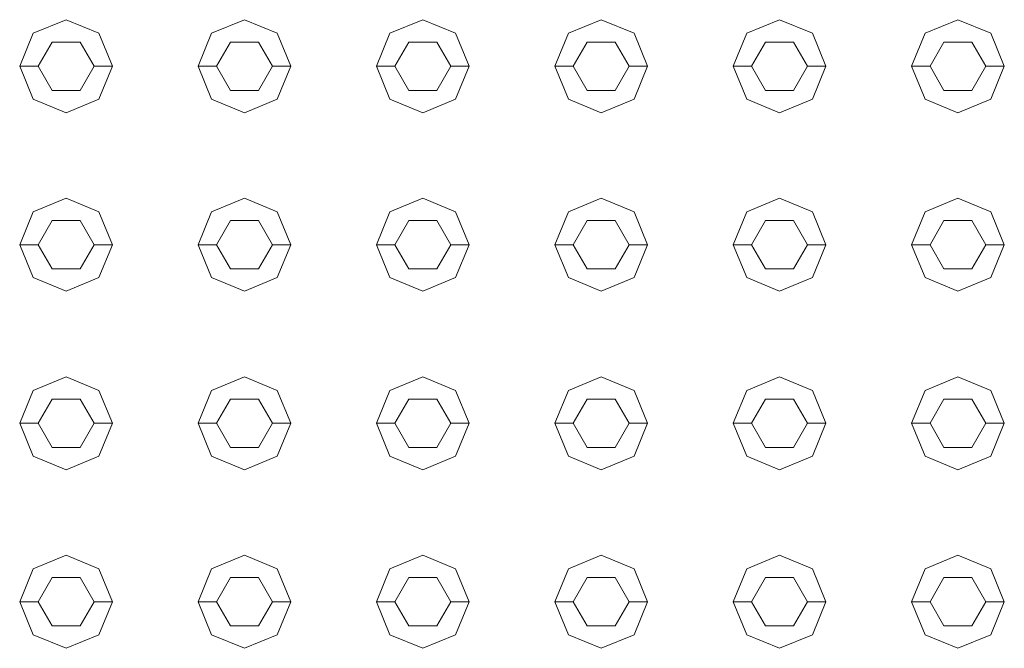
# Model space of a CAD drawing. Header units: millimetres. Extents: x 2 to 902, y -447 to 199.
# Tile 648 of 656: x 24.922 to 25.452, y 163.662 to 164. Entities that reach past the tile are written whole.
import ezdxf

# ---------------------------------------------------------------- set-up
doc = ezdxf.new("R2010")
doc.units = ezdxf.units.MM
doc.header["$MEASUREMENT"] = 0
doc.layers.add('IFC-Elemento construtivo genérico-Contorno', color=253, linetype='Continuous', lineweight=5)

msp = doc.modelspace()

# ---------------------------------------------------------------- linework, layer by layer
at = {"layer": 'IFC-Elemento construtivo genérico-Contorno', "color": 7, "lineweight": 5}
for p, q in [((24.92943, 163.99311), (24.94711, 164.00043)), ((24.92943, 163.99311), (24.94711, 164.00043)), ((24.94711, 164.00043), (24.96478, 163.99311)), ((24.94711, 164.00043), (24.96478, 163.99311)), ((25.02543, 163.99311), (25.04311, 164.00043)), ((25.02543, 163.99311), (25.04311, 164.00043)), ((25.04311, 164.00043), (25.06078, 163.99311)), ((25.04311, 164.00043), (25.06078, 163.99311)), ((25.12143, 163.99311), (25.13911, 164.00043)), ((25.12143, 163.99311), (25.13911, 164.00043)), ((25.13911, 164.00043), (25.15678, 163.99311)), ((25.13911, 164.00043), (25.15678, 163.99311)), ((25.21743, 163.99311), (25.2351, 164.00043)), ((25.21743, 163.99311), (25.2351, 164.00043)), ((25.2351, 164.00043), (25.25279, 163.99311)), ((25.2351, 164.00043), (25.25279, 163.99311)), ((25.31343, 163.99311), (25.33111, 164.00043)), ((25.31343, 163.99311), (25.33111, 164.00043)), ((25.33111, 164.00043), (25.34878, 163.99311)), ((25.33111, 164.00043), (25.34878, 163.99311)), ((25.40943, 163.99311), (25.42711, 164.00043)), ((25.40943, 163.99311), (25.42711, 164.00043)), ((25.42711, 164.00043), (25.44478, 163.99311)), ((25.42711, 164.00043), (25.44478, 163.99311)), ((24.92211, 163.97543), (24.92943, 163.99311)), ((24.92211, 163.97543), (24.92943, 163.99311)), ((24.96478, 163.99311), (24.97211, 163.97543)), ((24.96478, 163.99311), (24.97211, 163.97543)), ((25.01811, 163.97543), (25.02543, 163.99311)), ((25.01811, 163.97543), (25.02543, 163.99311)), ((25.06078, 163.99311), (25.06811, 163.97543)), ((25.06078, 163.99311), (25.06811, 163.97543)), ((25.11411, 163.97543), (25.12143, 163.99311)), ((25.11411, 163.97543), (25.12143, 163.99311)), ((25.15678, 163.99311), (25.16411, 163.97543)), ((25.15678, 163.99311), (25.16411, 163.97543)), ((25.2101, 163.97543), (25.21743, 163.99311)), ((25.2101, 163.97543), (25.21743, 163.99311)), ((25.25279, 163.99311), (25.2601, 163.97543)), ((25.25279, 163.99311), (25.2601, 163.97543)), ((25.30611, 163.97543), (25.31343, 163.99311)), ((25.30611, 163.97543), (25.31343, 163.99311)), ((25.34878, 163.99311), (25.35611, 163.97543)), ((25.34878, 163.99311), (25.35611, 163.97543)), ((25.40211, 163.97543), (25.40943, 163.99311)), ((25.40211, 163.97543), (25.40943, 163.99311)), ((25.44478, 163.99311), (25.45211, 163.97543)), ((25.44478, 163.99311), (25.45211, 163.97543)), ((24.93211, 163.97543), (24.93961, 163.98842)), ((24.93211, 163.97543), (24.93961, 163.98842)), ((24.93961, 163.98842), (24.95461, 163.98842)), ((24.93961, 163.98842), (24.95461, 163.98842)), ((24.95461, 163.98842), (24.96211, 163.97543)), ((24.95461, 163.98842), (24.96211, 163.97543)), ((25.02811, 163.97543), (25.03561, 163.98842)), ((25.02811, 163.97543), (25.03561, 163.98842)), ((25.03561, 163.98842), (25.05061, 163.98842)), ((25.03561, 163.98842), (25.05061, 163.98842)), ((25.05061, 163.98842), (25.05811, 163.97543)), ((25.05061, 163.98842), (25.05811, 163.97543)), ((25.12411, 163.97543), (25.13161, 163.98842)), ((25.12411, 163.97543), (25.13161, 163.98842)), ((25.13161, 163.98842), (25.14661, 163.98842)), ((25.13161, 163.98842), (25.14661, 163.98842)), ((25.14661, 163.98842), (25.15411, 163.97543)), ((25.14661, 163.98842), (25.15411, 163.97543)), ((25.2201, 163.97543), (25.2276, 163.98842)), ((25.2201, 163.97543), (25.2276, 163.98842)), ((25.2276, 163.98842), (25.2426, 163.98842)), ((25.2276, 163.98842), (25.2426, 163.98842)), ((25.2426, 163.98842), (25.2501, 163.97543)), ((25.2426, 163.98842), (25.2501, 163.97543)), ((25.31611, 163.97543), (25.32361, 163.98842)), ((25.31611, 163.97543), (25.32361, 163.98842)), ((25.32361, 163.98842), (25.33861, 163.98842)), ((25.32361, 163.98842), (25.33861, 163.98842)), ((25.33861, 163.98842), (25.34611, 163.97543)), ((25.33861, 163.98842), (25.34611, 163.97543)), ((25.41211, 163.97543), (25.41961, 163.98842)), ((25.41211, 163.97543), (25.41961, 163.98842)), ((25.41961, 163.98842), (25.43461, 163.98842)), ((25.41961, 163.98842), (25.43461, 163.98842)), ((25.43461, 163.98842), (25.44211, 163.97543)), ((25.43461, 163.98842), (25.44211, 163.97543)), ((24.92211, 163.97543), (24.93211, 163.97543)), ((24.92211, 163.97543), (24.92943, 163.95775)), ((24.92211, 163.97543), (24.93211, 163.97543)), ((24.92211, 163.97543), (24.92943, 163.95775)), ((24.93211, 163.97543), (24.93961, 163.96244)), ((24.93211, 163.97543), (24.93961, 163.96244)), ((24.95461, 163.96244), (24.96211, 163.97543)), ((24.95461, 163.96244), (24.96211, 163.97543)), ((24.96211, 163.97543), (24.97211, 163.97543)), ((24.96211, 163.97543), (24.97211, 163.97543)), ((24.96478, 163.95775), (24.97211, 163.97543)), ((24.96478, 163.95775), (24.97211, 163.97543)), ((25.01811, 163.97543), (25.02811, 163.97543)), ((25.01811, 163.97543), (25.02543, 163.95775)), ((25.01811, 163.97543), (25.02811, 163.97543)), ((25.01811, 163.97543), (25.02543, 163.95775)), ((25.02811, 163.97543), (25.03561, 163.96244)), ((25.02811, 163.97543), (25.03561, 163.96244)), ((25.05061, 163.96244), (25.05811, 163.97543)), ((25.05061, 163.96244), (25.05811, 163.97543)), ((25.05811, 163.97543), (25.06811, 163.97543)), ((25.05811, 163.97543), (25.06811, 163.97543)), ((25.06078, 163.95775), (25.06811, 163.97543)), ((25.06078, 163.95775), (25.06811, 163.97543)), ((25.11411, 163.97543), (25.12411, 163.97543)), ((25.11411, 163.97543), (25.12143, 163.95775)), ((25.11411, 163.97543), (25.12411, 163.97543)), ((25.11411, 163.97543), (25.12143, 163.95775)), ((25.12411, 163.97543), (25.13161, 163.96244)), ((25.12411, 163.97543), (25.13161, 163.96244)), ((25.14661, 163.96244), (25.15411, 163.97543)), ((25.14661, 163.96244), (25.15411, 163.97543)), ((25.15411, 163.97543), (25.16411, 163.97543)), ((25.15411, 163.97543), (25.16411, 163.97543)), ((25.15678, 163.95775), (25.16411, 163.97543)), ((25.15678, 163.95775), (25.16411, 163.97543)), ((25.2101, 163.97543), (25.2201, 163.97543)), ((25.2101, 163.97543), (25.21743, 163.95775)), ((25.2101, 163.97543), (25.2201, 163.97543)), ((25.2101, 163.97543), (25.21743, 163.95775)), ((25.2201, 163.97543), (25.2276, 163.96244)), ((25.2201, 163.97543), (25.2276, 163.96244)), ((25.2426, 163.96244), (25.2501, 163.97543)), ((25.2426, 163.96244), (25.2501, 163.97543)), ((25.2501, 163.97543), (25.2601, 163.97543)), ((25.2501, 163.97543), (25.2601, 163.97543)), ((25.25279, 163.95775), (25.2601, 163.97543)), ((25.25279, 163.95775), (25.2601, 163.97543)), ((25.30611, 163.97543), (25.31611, 163.97543)), ((25.30611, 163.97543), (25.31343, 163.95775)), ((25.30611, 163.97543), (25.31611, 163.97543)), ((25.30611, 163.97543), (25.31343, 163.95775)), ((25.31611, 163.97543), (25.32361, 163.96244)), ((25.31611, 163.97543), (25.32361, 163.96244)), ((25.33861, 163.96244), (25.34611, 163.97543)), ((25.33861, 163.96244), (25.34611, 163.97543)), ((25.34611, 163.97543), (25.35611, 163.97543)), ((25.34611, 163.97543), (25.35611, 163.97543)), ((25.34878, 163.95775), (25.35611, 163.97543)), ((25.34878, 163.95775), (25.35611, 163.97543)), ((25.40211, 163.97543), (25.41211, 163.97543)), ((25.40211, 163.97543), (25.40943, 163.95775)), ((25.40211, 163.97543), (25.41211, 163.97543)), ((25.40211, 163.97543), (25.40943, 163.95775)), ((25.41211, 163.97543), (25.41961, 163.96244)), ((25.41211, 163.97543), (25.41961, 163.96244)), ((25.43461, 163.96244), (25.44211, 163.97543)), ((25.43461, 163.96244), (25.44211, 163.97543)), ((25.44211, 163.97543), (25.45211, 163.97543)), ((25.44211, 163.97543), (25.45211, 163.97543)), ((25.44478, 163.95775), (25.45211, 163.97543)), ((25.44478, 163.95775), (25.45211, 163.97543)), ((24.93961, 163.96244), (24.95461, 163.96244)), ((24.93961, 163.96244), (24.95461, 163.96244)), ((25.03561, 163.96244), (25.05061, 163.96244)), ((25.03561, 163.96244), (25.05061, 163.96244)), ((25.13161, 163.96244), (25.14661, 163.96244)), ((25.13161, 163.96244), (25.14661, 163.96244)), ((25.2276, 163.96244), (25.2426, 163.96244)), ((25.2276, 163.96244), (25.2426, 163.96244)), ((25.32361, 163.96244), (25.33861, 163.96244)), ((25.32361, 163.96244), (25.33861, 163.96244)), ((25.41961, 163.96244), (25.43461, 163.96244)), ((25.41961, 163.96244), (25.43461, 163.96244)), ((24.92943, 163.95775), (24.94711, 163.95043)), ((24.92943, 163.95775), (24.94711, 163.95043)), ((24.94711, 163.95043), (24.96478, 163.95775)), ((24.94711, 163.95043), (24.96478, 163.95775)), ((25.02543, 163.95775), (25.04311, 163.95043)), ((25.02543, 163.95775), (25.04311, 163.95043)), ((25.04311, 163.95043), (25.06078, 163.95775)), ((25.04311, 163.95043), (25.06078, 163.95775)), ((25.12143, 163.95775), (25.13911, 163.95043)), ((25.12143, 163.95775), (25.13911, 163.95043)), ((25.13911, 163.95043), (25.15678, 163.95775)), ((25.13911, 163.95043), (25.15678, 163.95775)), ((25.21743, 163.95775), (25.2351, 163.95043)), ((25.21743, 163.95775), (25.2351, 163.95043)), ((25.2351, 163.95043), (25.25279, 163.95775)), ((25.2351, 163.95043), (25.25279, 163.95775)), ((25.31343, 163.95775), (25.33111, 163.95043)), ((25.31343, 163.95775), (25.33111, 163.95043)), ((25.33111, 163.95043), (25.34878, 163.95775)), ((25.33111, 163.95043), (25.34878, 163.95775)), ((25.40943, 163.95775), (25.42711, 163.95043)), ((25.40943, 163.95775), (25.42711, 163.95043)), ((25.42711, 163.95043), (25.44478, 163.95775)), ((25.42711, 163.95043), (25.44478, 163.95775)), ((24.92943, 163.8971), (24.94711, 163.90443)), ((24.92943, 163.8971), (24.94711, 163.90443)), ((24.94711, 163.90443), (24.96478, 163.8971)), ((24.94711, 163.90443), (24.96478, 163.8971)), ((25.02543, 163.8971), (25.04311, 163.90443)), ((25.02543, 163.8971), (25.04311, 163.90443)), ((25.04311, 163.90443), (25.06078, 163.8971)), ((25.04311, 163.90443), (25.06078, 163.8971)), ((25.12143, 163.8971), (25.13911, 163.90443)), ((25.12143, 163.8971), (25.13911, 163.90443)), ((25.13911, 163.90443), (25.15678, 163.8971)), ((25.13911, 163.90443), (25.15678, 163.8971)), ((25.21743, 163.8971), (25.2351, 163.90443)), ((25.21743, 163.8971), (25.2351, 163.90443)), ((25.2351, 163.90443), (25.25279, 163.8971)), ((25.2351, 163.90443), (25.25279, 163.8971)), ((25.31343, 163.8971), (25.33111, 163.90443)), ((25.31343, 163.8971), (25.33111, 163.90443)), ((25.33111, 163.90443), (25.34878, 163.8971)), ((25.33111, 163.90443), (25.34878, 163.8971)), ((25.40943, 163.8971), (25.42711, 163.90443)), ((25.40943, 163.8971), (25.42711, 163.90443)), ((25.42711, 163.90443), (25.44478, 163.8971)), ((25.42711, 163.90443), (25.44478, 163.8971)), ((24.92211, 163.87943), (24.92943, 163.8971)), ((24.92211, 163.87943), (24.92943, 163.8971)), ((24.93211, 163.87943), (24.93961, 163.89242)), ((24.93211, 163.87943), (24.93961, 163.89242)), ((24.93961, 163.89242), (24.95461, 163.89242)), ((24.93961, 163.89242), (24.95461, 163.89242)), ((24.95461, 163.89242), (24.96211, 163.87943)), ((24.95461, 163.89242), (24.96211, 163.87943)), ((24.96478, 163.8971), (24.97211, 163.87943)), ((24.96478, 163.8971), (24.97211, 163.87943)), ((25.01811, 163.87943), (25.02543, 163.8971)), ((25.01811, 163.87943), (25.02543, 163.8971)), ((25.02811, 163.87943), (25.03561, 163.89242)), ((25.02811, 163.87943), (25.03561, 163.89242)), ((25.03561, 163.89242), (25.05061, 163.89242)), ((25.03561, 163.89242), (25.05061, 163.89242)), ((25.05061, 163.89242), (25.05811, 163.87943)), ((25.05061, 163.89242), (25.05811, 163.87943)), ((25.06078, 163.8971), (25.06811, 163.87943)), ((25.06078, 163.8971), (25.06811, 163.87943)), ((25.11411, 163.87943), (25.12143, 163.8971)), ((25.11411, 163.87943), (25.12143, 163.8971)), ((25.12411, 163.87943), (25.13161, 163.89242)), ((25.12411, 163.87943), (25.13161, 163.89242)), ((25.13161, 163.89242), (25.14661, 163.89242)), ((25.13161, 163.89242), (25.14661, 163.89242)), ((25.14661, 163.89242), (25.15411, 163.87943)), ((25.14661, 163.89242), (25.15411, 163.87943)), ((25.15678, 163.8971), (25.16411, 163.87943)), ((25.15678, 163.8971), (25.16411, 163.87943)), ((25.2101, 163.87943), (25.21743, 163.8971)), ((25.2101, 163.87943), (25.21743, 163.8971)), ((25.2201, 163.87943), (25.2276, 163.89242)), ((25.2201, 163.87943), (25.2276, 163.89242)), ((25.2276, 163.89242), (25.2426, 163.89242)), ((25.2276, 163.89242), (25.2426, 163.89242)), ((25.2426, 163.89242), (25.2501, 163.87943)), ((25.2426, 163.89242), (25.2501, 163.87943)), ((25.25279, 163.8971), (25.2601, 163.87943)), ((25.25279, 163.8971), (25.2601, 163.87943)), ((25.30611, 163.87943), (25.31343, 163.8971)), ((25.30611, 163.87943), (25.31343, 163.8971)), ((25.31611, 163.87943), (25.32361, 163.89242)), ((25.31611, 163.87943), (25.32361, 163.89242)), ((25.32361, 163.89242), (25.33861, 163.89242)), ((25.32361, 163.89242), (25.33861, 163.89242)), ((25.33861, 163.89242), (25.34611, 163.87943)), ((25.33861, 163.89242), (25.34611, 163.87943)), ((25.34878, 163.8971), (25.35611, 163.87943)), ((25.34878, 163.8971), (25.35611, 163.87943)), ((25.40211, 163.87943), (25.40943, 163.8971)), ((25.40211, 163.87943), (25.40943, 163.8971)), ((25.41211, 163.87943), (25.41961, 163.89242)), ((25.41211, 163.87943), (25.41961, 163.89242)), ((25.41961, 163.89242), (25.43461, 163.89242)), ((25.41961, 163.89242), (25.43461, 163.89242)), ((25.43461, 163.89242), (25.44211, 163.87943)), ((25.43461, 163.89242), (25.44211, 163.87943)), ((25.44478, 163.8971), (25.45211, 163.87943)), ((25.44478, 163.8971), (25.45211, 163.87943)), ((24.92211, 163.87943), (24.93211, 163.87943)), ((24.92211, 163.87943), (24.92943, 163.86175)), ((24.92211, 163.87943), (24.93211, 163.87943)), ((24.92211, 163.87943), (24.92943, 163.86175)), ((24.93211, 163.87943), (24.93961, 163.86644)), ((24.93211, 163.87943), (24.93961, 163.86644)), ((24.95461, 163.86644), (24.96211, 163.87943)), ((24.95461, 163.86644), (24.96211, 163.87943)), ((24.96211, 163.87943), (24.97211, 163.87943)), ((24.96211, 163.87943), (24.97211, 163.87943)), ((24.96478, 163.86175), (24.97211, 163.87943)), ((24.96478, 163.86175), (24.97211, 163.87943)), ((25.01811, 163.87943), (25.02811, 163.87943)), ((25.01811, 163.87943), (25.02543, 163.86175)), ((25.01811, 163.87943), (25.02811, 163.87943)), ((25.01811, 163.87943), (25.02543, 163.86175)), ((25.02811, 163.87943), (25.03561, 163.86644)), ((25.02811, 163.87943), (25.03561, 163.86644)), ((25.05061, 163.86644), (25.05811, 163.87943)), ((25.05061, 163.86644), (25.05811, 163.87943)), ((25.05811, 163.87943), (25.06811, 163.87943)), ((25.05811, 163.87943), (25.06811, 163.87943)), ((25.06078, 163.86175), (25.06811, 163.87943)), ((25.06078, 163.86175), (25.06811, 163.87943)), ((25.11411, 163.87943), (25.12411, 163.87943)), ((25.11411, 163.87943), (25.12143, 163.86175)), ((25.11411, 163.87943), (25.12411, 163.87943)), ((25.11411, 163.87943), (25.12143, 163.86175)), ((25.12411, 163.87943), (25.13161, 163.86644)), ((25.12411, 163.87943), (25.13161, 163.86644)), ((25.14661, 163.86644), (25.15411, 163.87943)), ((25.14661, 163.86644), (25.15411, 163.87943)), ((25.15411, 163.87943), (25.16411, 163.87943)), ((25.15411, 163.87943), (25.16411, 163.87943)), ((25.15678, 163.86175), (25.16411, 163.87943)), ((25.15678, 163.86175), (25.16411, 163.87943)), ((25.2101, 163.87943), (25.2201, 163.87943)), ((25.2101, 163.87943), (25.21743, 163.86175)), ((25.2101, 163.87943), (25.2201, 163.87943)), ((25.2101, 163.87943), (25.21743, 163.86175)), ((25.2201, 163.87943), (25.2276, 163.86644)), ((25.2201, 163.87943), (25.2276, 163.86644)), ((25.2426, 163.86644), (25.2501, 163.87943)), ((25.2426, 163.86644), (25.2501, 163.87943)), ((25.2501, 163.87943), (25.2601, 163.87943)), ((25.2501, 163.87943), (25.2601, 163.87943)), ((25.25279, 163.86175), (25.2601, 163.87943)), ((25.25279, 163.86175), (25.2601, 163.87943)), ((25.30611, 163.87943), (25.31611, 163.87943)), ((25.30611, 163.87943), (25.31343, 163.86175)), ((25.30611, 163.87943), (25.31611, 163.87943)), ((25.30611, 163.87943), (25.31343, 163.86175)), ((25.31611, 163.87943), (25.32361, 163.86644)), ((25.31611, 163.87943), (25.32361, 163.86644)), ((25.33861, 163.86644), (25.34611, 163.87943)), ((25.33861, 163.86644), (25.34611, 163.87943)), ((25.34611, 163.87943), (25.35611, 163.87943)), ((25.34611, 163.87943), (25.35611, 163.87943)), ((25.34878, 163.86175), (25.35611, 163.87943)), ((25.34878, 163.86175), (25.35611, 163.87943)), ((25.40211, 163.87943), (25.41211, 163.87943)), ((25.40211, 163.87943), (25.40943, 163.86175)), ((25.40211, 163.87943), (25.41211, 163.87943)), ((25.40211, 163.87943), (25.40943, 163.86175)), ((25.41211, 163.87943), (25.41961, 163.86644)), ((25.41211, 163.87943), (25.41961, 163.86644)), ((25.43461, 163.86644), (25.44211, 163.87943)), ((25.43461, 163.86644), (25.44211, 163.87943)), ((25.44211, 163.87943), (25.45211, 163.87943)), ((25.44211, 163.87943), (25.45211, 163.87943)), ((25.44478, 163.86175), (25.45211, 163.87943)), ((25.44478, 163.86175), (25.45211, 163.87943)), ((24.93961, 163.86644), (24.95461, 163.86644)), ((24.93961, 163.86644), (24.95461, 163.86644)), ((25.03561, 163.86644), (25.05061, 163.86644)), ((25.03561, 163.86644), (25.05061, 163.86644)), ((25.13161, 163.86644), (25.14661, 163.86644)), ((25.13161, 163.86644), (25.14661, 163.86644)), ((25.2276, 163.86644), (25.2426, 163.86644)), ((25.2276, 163.86644), (25.2426, 163.86644)), ((25.32361, 163.86644), (25.33861, 163.86644)), ((25.32361, 163.86644), (25.33861, 163.86644)), ((25.41961, 163.86644), (25.43461, 163.86644)), ((25.41961, 163.86644), (25.43461, 163.86644)), ((24.92943, 163.86175), (24.94711, 163.85443)), ((24.92943, 163.86175), (24.94711, 163.85443)), ((24.94711, 163.85443), (24.96478, 163.86175)), ((24.94711, 163.85443), (24.96478, 163.86175)), ((25.02543, 163.86175), (25.04311, 163.85443)), ((25.02543, 163.86175), (25.04311, 163.85443)), ((25.04311, 163.85443), (25.06078, 163.86175)), ((25.04311, 163.85443), (25.06078, 163.86175)), ((25.12143, 163.86175), (25.13911, 163.85443)), ((25.12143, 163.86175), (25.13911, 163.85443)), ((25.13911, 163.85443), (25.15678, 163.86175)), ((25.13911, 163.85443), (25.15678, 163.86175)), ((25.21743, 163.86175), (25.2351, 163.85443)), ((25.21743, 163.86175), (25.2351, 163.85443)), ((25.2351, 163.85443), (25.25279, 163.86175)), ((25.2351, 163.85443), (25.25279, 163.86175)), ((25.31343, 163.86175), (25.33111, 163.85443)), ((25.31343, 163.86175), (25.33111, 163.85443)), ((25.33111, 163.85443), (25.34878, 163.86175)), ((25.33111, 163.85443), (25.34878, 163.86175)), ((25.40943, 163.86175), (25.42711, 163.85443)), ((25.40943, 163.86175), (25.42711, 163.85443)), ((25.42711, 163.85443), (25.44478, 163.86175)), ((25.42711, 163.85443), (25.44478, 163.86175)), ((24.92943, 163.80111), (24.94711, 163.80843)), ((24.92943, 163.80111), (24.94711, 163.80843)), ((24.94711, 163.80843), (24.96478, 163.80111)), ((24.94711, 163.80843), (24.96478, 163.80111)), ((25.02543, 163.80111), (25.04311, 163.80843)), ((25.02543, 163.80111), (25.04311, 163.80843)), ((25.04311, 163.80843), (25.06078, 163.80111)), ((25.04311, 163.80843), (25.06078, 163.80111)), ((25.12143, 163.80111), (25.13911, 163.80843)), ((25.12143, 163.80111), (25.13911, 163.80843)), ((25.13911, 163.80843), (25.15678, 163.80111)), ((25.13911, 163.80843), (25.15678, 163.80111)), ((25.21743, 163.80111), (25.2351, 163.80843)), ((25.21743, 163.80111), (25.2351, 163.80843)), ((25.2351, 163.80843), (25.25279, 163.80111)), ((25.2351, 163.80843), (25.25279, 163.80111)), ((25.31343, 163.80111), (25.33111, 163.80843)), ((25.31343, 163.80111), (25.33111, 163.80843)), ((25.33111, 163.80843), (25.34878, 163.80111)), ((25.33111, 163.80843), (25.34878, 163.80111)), ((25.40943, 163.80111), (25.42711, 163.80843)), ((25.40943, 163.80111), (25.42711, 163.80843)), ((25.42711, 163.80843), (25.44478, 163.80111)), ((25.42711, 163.80843), (25.44478, 163.80111)), ((24.92211, 163.78343), (24.92943, 163.80111)), ((24.92211, 163.78343), (24.92943, 163.80111)), ((24.96478, 163.80111), (24.97211, 163.78343)), ((24.96478, 163.80111), (24.97211, 163.78343)), ((25.01811, 163.78343), (25.02543, 163.80111)), ((25.01811, 163.78343), (25.02543, 163.80111)), ((25.06078, 163.80111), (25.06811, 163.78343)), ((25.06078, 163.80111), (25.06811, 163.78343)), ((25.11411, 163.78343), (25.12143, 163.80111)), ((25.11411, 163.78343), (25.12143, 163.80111)), ((25.15678, 163.80111), (25.16411, 163.78343)), ((25.15678, 163.80111), (25.16411, 163.78343)), ((25.2101, 163.78343), (25.21743, 163.80111)), ((25.2101, 163.78343), (25.21743, 163.80111)), ((25.25279, 163.80111), (25.2601, 163.78343)), ((25.25279, 163.80111), (25.2601, 163.78343)), ((25.30611, 163.78343), (25.31343, 163.80111)), ((25.30611, 163.78343), (25.31343, 163.80111)), ((25.34878, 163.80111), (25.35611, 163.78343)), ((25.34878, 163.80111), (25.35611, 163.78343)), ((25.40211, 163.78343), (25.40943, 163.80111)), ((25.40211, 163.78343), (25.40943, 163.80111)), ((25.44478, 163.80111), (25.45211, 163.78343)), ((25.44478, 163.80111), (25.45211, 163.78343)), ((24.93211, 163.78343), (24.93961, 163.79642)), ((24.93211, 163.78343), (24.93961, 163.79642)), ((24.93961, 163.79642), (24.95461, 163.79642)), ((24.93961, 163.79642), (24.95461, 163.79642)), ((24.95461, 163.79642), (24.96211, 163.78343)), ((24.95461, 163.79642), (24.96211, 163.78343)), ((25.02811, 163.78343), (25.03561, 163.79642)), ((25.02811, 163.78343), (25.03561, 163.79642)), ((25.03561, 163.79642), (25.05061, 163.79642)), ((25.03561, 163.79642), (25.05061, 163.79642)), ((25.05061, 163.79642), (25.05811, 163.78343)), ((25.05061, 163.79642), (25.05811, 163.78343)), ((25.12411, 163.78343), (25.13161, 163.79642)), ((25.12411, 163.78343), (25.13161, 163.79642)), ((25.13161, 163.79642), (25.14661, 163.79642)), ((25.13161, 163.79642), (25.14661, 163.79642)), ((25.14661, 163.79642), (25.15411, 163.78343)), ((25.14661, 163.79642), (25.15411, 163.78343)), ((25.2201, 163.78343), (25.2276, 163.79642)), ((25.2201, 163.78343), (25.2276, 163.79642)), ((25.2276, 163.79642), (25.2426, 163.79642)), ((25.2276, 163.79642), (25.2426, 163.79642)), ((25.2426, 163.79642), (25.2501, 163.78343)), ((25.2426, 163.79642), (25.2501, 163.78343)), ((25.31611, 163.78343), (25.32361, 163.79642)), ((25.31611, 163.78343), (25.32361, 163.79642)), ((25.32361, 163.79642), (25.33861, 163.79642)), ((25.32361, 163.79642), (25.33861, 163.79642)), ((25.33861, 163.79642), (25.34611, 163.78343)), ((25.33861, 163.79642), (25.34611, 163.78343)), ((25.41211, 163.78343), (25.41961, 163.79642)), ((25.41211, 163.78343), (25.41961, 163.79642)), ((25.41961, 163.79642), (25.43461, 163.79642)), ((25.41961, 163.79642), (25.43461, 163.79642)), ((25.43461, 163.79642), (25.44211, 163.78343)), ((25.43461, 163.79642), (25.44211, 163.78343)), ((24.92211, 163.78343), (24.93211, 163.78343)), ((24.92211, 163.78343), (24.92943, 163.76576)), ((24.92211, 163.78343), (24.93211, 163.78343)), ((24.92211, 163.78343), (24.92943, 163.76576)), ((24.93211, 163.78343), (24.93961, 163.77044)), ((24.93211, 163.78343), (24.93961, 163.77044)), ((24.95461, 163.77044), (24.96211, 163.78343)), ((24.95461, 163.77044), (24.96211, 163.78343)), ((24.96211, 163.78343), (24.97211, 163.78343)), ((24.96211, 163.78343), (24.97211, 163.78343)), ((24.96478, 163.76576), (24.97211, 163.78343)), ((24.96478, 163.76576), (24.97211, 163.78343)), ((25.01811, 163.78343), (25.02811, 163.78343)), ((25.01811, 163.78343), (25.02543, 163.76576)), ((25.01811, 163.78343), (25.02811, 163.78343)), ((25.01811, 163.78343), (25.02543, 163.76576)), ((25.02811, 163.78343), (25.03561, 163.77044)), ((25.02811, 163.78343), (25.03561, 163.77044)), ((25.05061, 163.77044), (25.05811, 163.78343)), ((25.05061, 163.77044), (25.05811, 163.78343)), ((25.05811, 163.78343), (25.06811, 163.78343)), ((25.05811, 163.78343), (25.06811, 163.78343)), ((25.06078, 163.76576), (25.06811, 163.78343)), ((25.06078, 163.76576), (25.06811, 163.78343)), ((25.11411, 163.78343), (25.12411, 163.78343)), ((25.11411, 163.78343), (25.12143, 163.76576)), ((25.11411, 163.78343), (25.12411, 163.78343)), ((25.11411, 163.78343), (25.12143, 163.76576)), ((25.12411, 163.78343), (25.13161, 163.77044)), ((25.12411, 163.78343), (25.13161, 163.77044)), ((25.14661, 163.77044), (25.15411, 163.78343)), ((25.14661, 163.77044), (25.15411, 163.78343)), ((25.15411, 163.78343), (25.16411, 163.78343)), ((25.15411, 163.78343), (25.16411, 163.78343)), ((25.15678, 163.76576), (25.16411, 163.78343)), ((25.15678, 163.76576), (25.16411, 163.78343)), ((25.2101, 163.78343), (25.2201, 163.78343)), ((25.2101, 163.78343), (25.21743, 163.76576)), ((25.2101, 163.78343), (25.2201, 163.78343)), ((25.2101, 163.78343), (25.21743, 163.76576)), ((25.2201, 163.78343), (25.2276, 163.77044)), ((25.2201, 163.78343), (25.2276, 163.77044)), ((25.2426, 163.77044), (25.2501, 163.78343)), ((25.2426, 163.77044), (25.2501, 163.78343)), ((25.2501, 163.78343), (25.2601, 163.78343)), ((25.2501, 163.78343), (25.2601, 163.78343)), ((25.25279, 163.76576), (25.2601, 163.78343)), ((25.25279, 163.76576), (25.2601, 163.78343)), ((25.30611, 163.78343), (25.31611, 163.78343)), ((25.30611, 163.78343), (25.31343, 163.76576)), ((25.30611, 163.78343), (25.31611, 163.78343)), ((25.30611, 163.78343), (25.31343, 163.76576)), ((25.31611, 163.78343), (25.32361, 163.77044)), ((25.31611, 163.78343), (25.32361, 163.77044)), ((25.33861, 163.77044), (25.34611, 163.78343)), ((25.33861, 163.77044), (25.34611, 163.78343)), ((25.34611, 163.78343), (25.35611, 163.78343)), ((25.34611, 163.78343), (25.35611, 163.78343)), ((25.34878, 163.76576), (25.35611, 163.78343)), ((25.34878, 163.76576), (25.35611, 163.78343)), ((25.40211, 163.78343), (25.41211, 163.78343)), ((25.40211, 163.78343), (25.40943, 163.76576)), ((25.40211, 163.78343), (25.41211, 163.78343)), ((25.40211, 163.78343), (25.40943, 163.76576)), ((25.41211, 163.78343), (25.41961, 163.77044)), ((25.41211, 163.78343), (25.41961, 163.77044)), ((25.43461, 163.77044), (25.44211, 163.78343)), ((25.43461, 163.77044), (25.44211, 163.78343)), ((25.44211, 163.78343), (25.45211, 163.78343)), ((25.44211, 163.78343), (25.45211, 163.78343)), ((25.44478, 163.76576), (25.45211, 163.78343)), ((25.44478, 163.76576), (25.45211, 163.78343)), ((24.93961, 163.77044), (24.95461, 163.77044)), ((24.93961, 163.77044), (24.95461, 163.77044)), ((25.03561, 163.77044), (25.05061, 163.77044)), ((25.03561, 163.77044), (25.05061, 163.77044)), ((25.13161, 163.77044), (25.14661, 163.77044)), ((25.13161, 163.77044), (25.14661, 163.77044)), ((25.2276, 163.77044), (25.2426, 163.77044)), ((25.2276, 163.77044), (25.2426, 163.77044)), ((25.32361, 163.77044), (25.33861, 163.77044)), ((25.32361, 163.77044), (25.33861, 163.77044)), ((25.41961, 163.77044), (25.43461, 163.77044)), ((25.41961, 163.77044), (25.43461, 163.77044)), ((24.92943, 163.76576), (24.94711, 163.75843)), ((24.92943, 163.76576), (24.94711, 163.75843)), ((24.94711, 163.75843), (24.96478, 163.76576)), ((24.94711, 163.75843), (24.96478, 163.76576)), ((25.02543, 163.76576), (25.04311, 163.75843)), ((25.02543, 163.76576), (25.04311, 163.75843)), ((25.04311, 163.75843), (25.06078, 163.76576)), ((25.04311, 163.75843), (25.06078, 163.76576)), ((25.12143, 163.76576), (25.13911, 163.75843)), ((25.12143, 163.76576), (25.13911, 163.75843)), ((25.13911, 163.75843), (25.15678, 163.76576)), ((25.13911, 163.75843), (25.15678, 163.76576)), ((25.21743, 163.76576), (25.2351, 163.75843)), ((25.21743, 163.76576), (25.2351, 163.75843)), ((25.2351, 163.75843), (25.25279, 163.76576)), ((25.2351, 163.75843), (25.25279, 163.76576)), ((25.31343, 163.76576), (25.33111, 163.75843)), ((25.31343, 163.76576), (25.33111, 163.75843)), ((25.33111, 163.75843), (25.34878, 163.76576)), ((25.33111, 163.75843), (25.34878, 163.76576)), ((25.40943, 163.76576), (25.42711, 163.75843)), ((25.40943, 163.76576), (25.42711, 163.75843)), ((25.42711, 163.75843), (25.44478, 163.76576)), ((25.42711, 163.75843), (25.44478, 163.76576)), ((24.92943, 163.70511), (24.94711, 163.71243)), ((24.92943, 163.70511), (24.94711, 163.71243)), ((24.94711, 163.71243), (24.96478, 163.70511)), ((24.94711, 163.71243), (24.96478, 163.70511)), ((25.02543, 163.70511), (25.04311, 163.71243)), ((25.02543, 163.70511), (25.04311, 163.71243)), ((25.04311, 163.71243), (25.06078, 163.70511)), ((25.04311, 163.71243), (25.06078, 163.70511)), ((25.12143, 163.70511), (25.13911, 163.71243)), ((25.12143, 163.70511), (25.13911, 163.71243)), ((25.13911, 163.71243), (25.15678, 163.70511)), ((25.13911, 163.71243), (25.15678, 163.70511)), ((25.21743, 163.70511), (25.2351, 163.71243)), ((25.21743, 163.70511), (25.2351, 163.71243)), ((25.2351, 163.71243), (25.25279, 163.70511)), ((25.2351, 163.71243), (25.25279, 163.70511)), ((25.31343, 163.70511), (25.33111, 163.71243)), ((25.31343, 163.70511), (25.33111, 163.71243)), ((25.33111, 163.71243), (25.34878, 163.70511)), ((25.33111, 163.71243), (25.34878, 163.70511)), ((25.40943, 163.70511), (25.42711, 163.71243)), ((25.40943, 163.70511), (25.42711, 163.71243)), ((25.42711, 163.71243), (25.44478, 163.70511)), ((25.42711, 163.71243), (25.44478, 163.70511)), ((24.92211, 163.68743), (24.92943, 163.70511)), ((24.92211, 163.68743), (24.92943, 163.70511)), ((24.96478, 163.70511), (24.97211, 163.68743)), ((24.96478, 163.70511), (24.97211, 163.68743)), ((25.01811, 163.68743), (25.02543, 163.70511)), ((25.01811, 163.68743), (25.02543, 163.70511)), ((25.06078, 163.70511), (25.06811, 163.68743)), ((25.06078, 163.70511), (25.06811, 163.68743)), ((25.11411, 163.68743), (25.12143, 163.70511)), ((25.11411, 163.68743), (25.12143, 163.70511)), ((25.15678, 163.70511), (25.16411, 163.68743)), ((25.15678, 163.70511), (25.16411, 163.68743)), ((25.2101, 163.68743), (25.21743, 163.70511)), ((25.2101, 163.68743), (25.21743, 163.70511)), ((25.25279, 163.70511), (25.2601, 163.68743)), ((25.25279, 163.70511), (25.2601, 163.68743)), ((25.30611, 163.68743), (25.31343, 163.70511)), ((25.30611, 163.68743), (25.31343, 163.70511)), ((25.34878, 163.70511), (25.35611, 163.68743)), ((25.34878, 163.70511), (25.35611, 163.68743)), ((25.40211, 163.68743), (25.40943, 163.70511)), ((25.40211, 163.68743), (25.40943, 163.70511)), ((25.44478, 163.70511), (25.45211, 163.68743)), ((25.44478, 163.70511), (25.45211, 163.68743)), ((24.93211, 163.68743), (24.93961, 163.70042)), ((24.93211, 163.68743), (24.93961, 163.70042)), ((24.93961, 163.70042), (24.95461, 163.70042)), ((24.93961, 163.70042), (24.95461, 163.70042)), ((24.95461, 163.70042), (24.96211, 163.68743)), ((24.95461, 163.70042), (24.96211, 163.68743)), ((25.02811, 163.68743), (25.03561, 163.70042)), ((25.02811, 163.68743), (25.03561, 163.70042)), ((25.03561, 163.70042), (25.05061, 163.70042)), ((25.03561, 163.70042), (25.05061, 163.70042)), ((25.05061, 163.70042), (25.05811, 163.68743)), ((25.05061, 163.70042), (25.05811, 163.68743)), ((25.12411, 163.68743), (25.13161, 163.70042)), ((25.12411, 163.68743), (25.13161, 163.70042)), ((25.13161, 163.70042), (25.14661, 163.70042)), ((25.13161, 163.70042), (25.14661, 163.70042)), ((25.14661, 163.70042), (25.15411, 163.68743)), ((25.14661, 163.70042), (25.15411, 163.68743)), ((25.2201, 163.68743), (25.2276, 163.70042)), ((25.2201, 163.68743), (25.2276, 163.70042)), ((25.2276, 163.70042), (25.2426, 163.70042)), ((25.2276, 163.70042), (25.2426, 163.70042)), ((25.2426, 163.70042), (25.2501, 163.68743)), ((25.2426, 163.70042), (25.2501, 163.68743)), ((25.31611, 163.68743), (25.32361, 163.70042)), ((25.31611, 163.68743), (25.32361, 163.70042)), ((25.32361, 163.70042), (25.33861, 163.70042)), ((25.32361, 163.70042), (25.33861, 163.70042)), ((25.33861, 163.70042), (25.34611, 163.68743)), ((25.33861, 163.70042), (25.34611, 163.68743)), ((25.41211, 163.68743), (25.41961, 163.70042)), ((25.41211, 163.68743), (25.41961, 163.70042)), ((25.41961, 163.70042), (25.43461, 163.70042)), ((25.41961, 163.70042), (25.43461, 163.70042)), ((25.43461, 163.70042), (25.44211, 163.68743)), ((25.43461, 163.70042), (25.44211, 163.68743)), ((24.92211, 163.68743), (24.93211, 163.68743)), ((24.92211, 163.68743), (24.92943, 163.66975)), ((24.92211, 163.68743), (24.93211, 163.68743)), ((24.92211, 163.68743), (24.92943, 163.66975)), ((24.93211, 163.68743), (24.93961, 163.67444)), ((24.93211, 163.68743), (24.93961, 163.67444)), ((24.95461, 163.67444), (24.96211, 163.68743)), ((24.95461, 163.67444), (24.96211, 163.68743)), ((24.96211, 163.68743), (24.97211, 163.68743)), ((24.96211, 163.68743), (24.97211, 163.68743)), ((24.96478, 163.66975), (24.97211, 163.68743)), ((24.96478, 163.66975), (24.97211, 163.68743)), ((25.01811, 163.68743), (25.02811, 163.68743)), ((25.01811, 163.68743), (25.02543, 163.66975)), ((25.01811, 163.68743), (25.02811, 163.68743)), ((25.01811, 163.68743), (25.02543, 163.66975)), ((25.02811, 163.68743), (25.03561, 163.67444)), ((25.02811, 163.68743), (25.03561, 163.67444)), ((25.05061, 163.67444), (25.05811, 163.68743)), ((25.05061, 163.67444), (25.05811, 163.68743)), ((25.05811, 163.68743), (25.06811, 163.68743)), ((25.05811, 163.68743), (25.06811, 163.68743)), ((25.06078, 163.66975), (25.06811, 163.68743)), ((25.06078, 163.66975), (25.06811, 163.68743)), ((25.11411, 163.68743), (25.12411, 163.68743)), ((25.11411, 163.68743), (25.12143, 163.66975)), ((25.11411, 163.68743), (25.12411, 163.68743)), ((25.11411, 163.68743), (25.12143, 163.66975)), ((25.12411, 163.68743), (25.13161, 163.67444)), ((25.12411, 163.68743), (25.13161, 163.67444)), ((25.14661, 163.67444), (25.15411, 163.68743)), ((25.14661, 163.67444), (25.15411, 163.68743)), ((25.15411, 163.68743), (25.16411, 163.68743)), ((25.15411, 163.68743), (25.16411, 163.68743)), ((25.15678, 163.66975), (25.16411, 163.68743)), ((25.15678, 163.66975), (25.16411, 163.68743)), ((25.2101, 163.68743), (25.2201, 163.68743)), ((25.2101, 163.68743), (25.21743, 163.66975)), ((25.2101, 163.68743), (25.2201, 163.68743)), ((25.2101, 163.68743), (25.21743, 163.66975)), ((25.2201, 163.68743), (25.2276, 163.67444)), ((25.2201, 163.68743), (25.2276, 163.67444)), ((25.2426, 163.67444), (25.2501, 163.68743)), ((25.2426, 163.67444), (25.2501, 163.68743)), ((25.2501, 163.68743), (25.2601, 163.68743)), ((25.2501, 163.68743), (25.2601, 163.68743)), ((25.25279, 163.66975), (25.2601, 163.68743)), ((25.25279, 163.66975), (25.2601, 163.68743)), ((25.30611, 163.68743), (25.31611, 163.68743)), ((25.30611, 163.68743), (25.31343, 163.66975)), ((25.30611, 163.68743), (25.31611, 163.68743)), ((25.30611, 163.68743), (25.31343, 163.66975)), ((25.31611, 163.68743), (25.32361, 163.67444)), ((25.31611, 163.68743), (25.32361, 163.67444)), ((25.33861, 163.67444), (25.34611, 163.68743)), ((25.33861, 163.67444), (25.34611, 163.68743)), ((25.34611, 163.68743), (25.35611, 163.68743)), ((25.34611, 163.68743), (25.35611, 163.68743)), ((25.34878, 163.66975), (25.35611, 163.68743)), ((25.34878, 163.66975), (25.35611, 163.68743)), ((25.40211, 163.68743), (25.41211, 163.68743)), ((25.40211, 163.68743), (25.40943, 163.66975)), ((25.40211, 163.68743), (25.41211, 163.68743)), ((25.40211, 163.68743), (25.40943, 163.66975)), ((25.41211, 163.68743), (25.41961, 163.67444)), ((25.41211, 163.68743), (25.41961, 163.67444)), ((25.43461, 163.67444), (25.44211, 163.68743)), ((25.43461, 163.67444), (25.44211, 163.68743)), ((25.44211, 163.68743), (25.45211, 163.68743)), ((25.44211, 163.68743), (25.45211, 163.68743)), ((25.44478, 163.66975), (25.45211, 163.68743)), ((25.44478, 163.66975), (25.45211, 163.68743)), ((24.92943, 163.66975), (24.94711, 163.66243)), ((24.92943, 163.66975), (24.94711, 163.66243)), ((24.93961, 163.67444), (24.95461, 163.67444)), ((24.93961, 163.67444), (24.95461, 163.67444)), ((24.94711, 163.66243), (24.96478, 163.66975)), ((24.94711, 163.66243), (24.96478, 163.66975)), ((25.02543, 163.66975), (25.04311, 163.66243)), ((25.02543, 163.66975), (25.04311, 163.66243)), ((25.03561, 163.67444), (25.05061, 163.67444)), ((25.03561, 163.67444), (25.05061, 163.67444)), ((25.04311, 163.66243), (25.06078, 163.66975)), ((25.04311, 163.66243), (25.06078, 163.66975)), ((25.12143, 163.66975), (25.13911, 163.66243)), ((25.12143, 163.66975), (25.13911, 163.66243)), ((25.13161, 163.67444), (25.14661, 163.67444)), ((25.13161, 163.67444), (25.14661, 163.67444)), ((25.13911, 163.66243), (25.15678, 163.66975)), ((25.13911, 163.66243), (25.15678, 163.66975)), ((25.21743, 163.66975), (25.2351, 163.66243)), ((25.21743, 163.66975), (25.2351, 163.66243)), ((25.2276, 163.67444), (25.2426, 163.67444)), ((25.2276, 163.67444), (25.2426, 163.67444)), ((25.2351, 163.66243), (25.25279, 163.66975)), ((25.2351, 163.66243), (25.25279, 163.66975)), ((25.31343, 163.66975), (25.33111, 163.66243)), ((25.31343, 163.66975), (25.33111, 163.66243)), ((25.32361, 163.67444), (25.33861, 163.67444)), ((25.32361, 163.67444), (25.33861, 163.67444)), ((25.33111, 163.66243), (25.34878, 163.66975)), ((25.33111, 163.66243), (25.34878, 163.66975)), ((25.40943, 163.66975), (25.42711, 163.66243)), ((25.40943, 163.66975), (25.42711, 163.66243)), ((25.41961, 163.67444), (25.43461, 163.67444)), ((25.41961, 163.67444), (25.43461, 163.67444)), ((25.42711, 163.66243), (25.44478, 163.66975)), ((25.42711, 163.66243), (25.44478, 163.66975))]:
    msp.add_line(p, q, dxfattribs=at)

doc.saveas('drawing.dxf')
